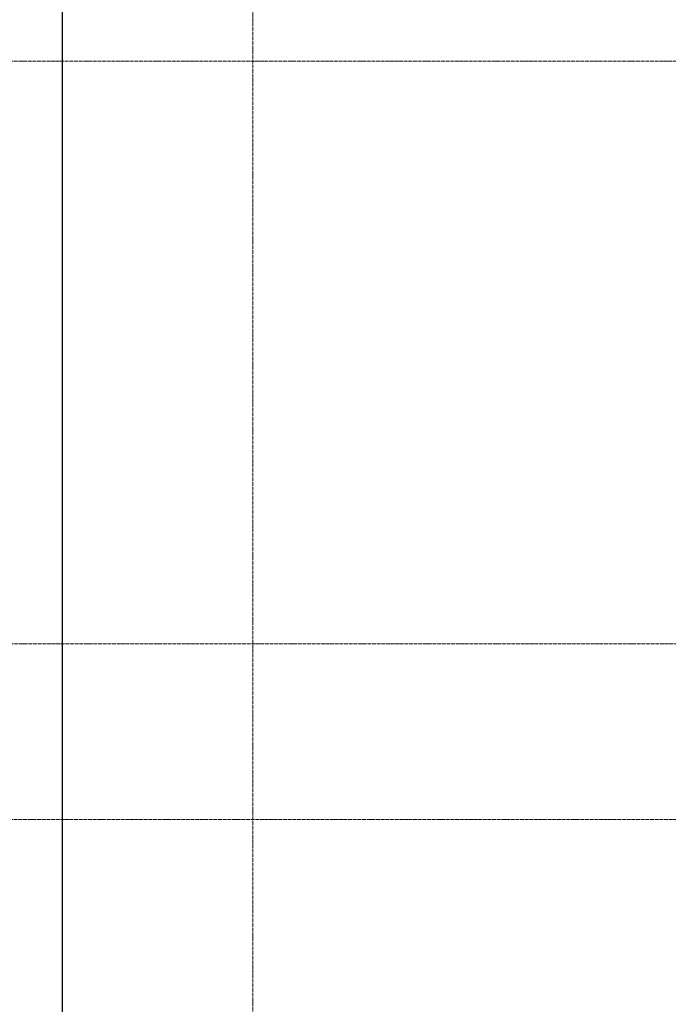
# Model space of a CAD drawing. Header units: millimetres. Extents: x -135639 to 224623, y -383017 to -59102.
# Tile 330 of 494: x 55354 to 58859, y -127120 to -121796. Entities that reach past the tile are written whole.
import ezdxf

# ---------------------------------------------------------------- set-up
doc = ezdxf.new("R2010")
doc.units = ezdxf.units.MM
doc.linetypes.add('Линия сетки', pattern=[25, 20, -2.5, 0, -2.5])
doc.layers.add('Z-030-M_GRID', color=7, linetype='Continuous', lineweight=9)
doc.layers.add('СС-011-ПОЖ-СИГНАЛИЗАЦИЯ', color=1, linetype='Continuous', lineweight=30)

# ---------------------------------------------------------------- blocks, each defined once
blk = doc.blocks.new('-1 эт')
at = {"layer": 'Z-030-M_GRID', "color": 253, "linetype": 'Линия сетки', "true_color": 0xaaaaaa}
for p, q in [((64750, -19697.1), (64750, 89253.8)), ((155947.3, 70800), (-3682.4, 70800)), ((155950.9, 67650), (-3682.2, 67650)), ((155947.6, 66700), (-3682.2, 66700))]:
    blk.add_line(p, q, dxfattribs=at)

msp = doc.modelspace()

# ---------------------------------------------------------------- linework, layer by layer
at = {"layer": 'СС-011-ПОЖ-СИГНАЛИЗАЦИЯ', "lineweight": 30}
msp.add_lwpolyline([(43063.2, -114351.5), (58643.6, -114351.5), (58643.6, -115594.5), (63615.3, -115594.5), (63615.3, -117855.4), (66469.2, -117855.4), (66469.2, -125374.8), (64302.8, -125374.8), (64302.8, -129011.9), (65129.5, -129011.9), (65129.5, -130550.8), (57206.7, -130550.8), (57206.7, -127841.2), (55585.2, -127841.2), (55585.2, -120973.4), (56771.5, -120973.4), (56771.5, -115104.2), (46040.9, -115104.2)], dxfattribs=at)

# ---------------------------------------------------------------- block references
msp.add_blockref('-1 эт', (-8136.8, -192821.5))

doc.saveas('drawing.dxf')
